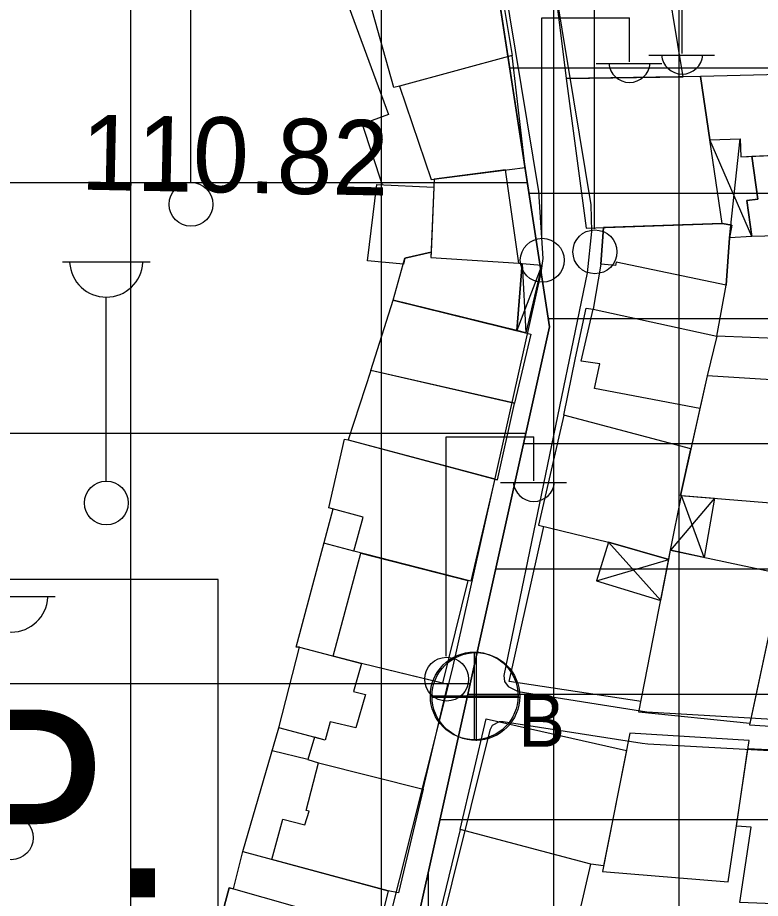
# Model space of a CAD drawing. Extents: x 417997 to 421451, y 4451742 to 4455216.
# Drawn here: x 419288.8 to 419348.1, y 4452924.2 to 4452994.6 of the extents above; entities that cross this region are included whole.
import ezdxf

# ---------------------------------------------------------------- set-up
doc = ezdxf.new("R2010")
doc.units = 0
for name, color, linetype in [('ADA', 7, 'Continuous'), ('B_Mesken', 7, 'Continuous'), ('B_Sundurma', 7, 'Continuous'), ('B_Teras', 7, 'Continuous'), ('LJ_SEMBOL', 7, 'Continuous'), ('PL_K_PAZAR_ALANI', 7, 'Continuous'), ('PL_K_TALI_IS_MRK', 7, 'Continuous'), ('S_Cad_Sok_Lambasi', 7, 'Continuous'), ('S_Elektrik_Diregi', 7, 'Continuous'), ('S_Rogar_Kapagi', 7, 'Continuous'), ('S_Rogar_Kapagi_Buski', 7, 'Continuous'), ('Sinir_Duvar_tek_tarafa_ait', 7, 'Continuous'), ('TR_PAZARLAMAAL', 7, 'Continuous'), ('TR_TALIISMERK', 7, 'Continuous'), ('Y_Kot_Noktasi', 7, 'Continuous'), ('Yol_Kaldirim_kenari_bordurtasi', 7, 'Continuous'), ('Yol_Sose', 7, 'Continuous')]:
    doc.layers.add(name, color=color, linetype=linetype)

msp = doc.modelspace()

# ---------------------------------------------------------------- linework, layer by layer
at = {"layer": 'ADA'}
for p, q in [((419331.265, 4452969.872), (419325.562, 4453006.946)), ((419331.265, 4452969.872), (419325.562, 4453006.946)), ((419311.592, 4452881.387), (419331.265, 4452969.872)), ((419311.592, 4452881.387), (419331.265, 4452969.872))]:
    msp.add_line(p, q, dxfattribs=at)
at = {"layer": 'B_Mesken'}
for points in [[(419331.332, 4452999.751), (419332.575, 4452989.702), (419341.918, 4452989.821), (419340.237, 4453000.023), (419338.942, 4452999.892)], [(419316.708, 4452996.574), (419326.932, 4452999.525), (419328.26, 4452991.514), (419319.293, 4452989.087), (419318.828, 4452988.966)], [(419319.293, 4452989.087), (419321.816, 4452981.631), (419329.305, 4452982.588), (419328.26, 4452991.514)], [(419344.044, 4452984.782), (419346.454, 4452984.881), (419346.519, 4452983.442), (419358.605, 4452983.976), (419358.123, 4452990.235), (419343.29, 4452989.839)], [(419332.575, 4452989.702), (419334.183, 4452977.737), (419345.037, 4452978.116), (419343.29, 4452989.839)], [(419358.605, 4452983.976), (419359.92, 4452977.529), (419350.504, 4452977.166), (419347.385, 4452977.067), (419346.994, 4452979.942), (419347.865, 4452980.045), (419347.386, 4452983.481)], [(419322.059, 4452981.662), (419321.796, 4452975.39), (419328.796, 4452974.943), (419327.75, 4452982.389)], [(419319.589, 4452974.877), (419316.73, 4452975.142), (419317.478, 4452981.223), (419322.032, 4452981.011), (419321.815, 4452975.833), (419319.72, 4452975.352)], [(419344.61, 4452969.125), (419345.339, 4452973.187), (419345.606, 4452976.976), (419345.802, 4452977.981), (419345.037, 4452978.116), (419335.549, 4452977.785), (419335.361, 4452974.878), (419334.735, 4452971.277)], [(419318.79, 4452971.991), (419319.72, 4452975.352), (419321.815, 4452975.833), (419321.796, 4452975.39), (419328.796, 4452974.943), (419329.073, 4452974.925), (419328.633, 4452969.561)], [(419318.79, 4452971.991), (419329.751, 4452969.285), (419328.452, 4452963.761), (419316.988, 4452966.378)], [(419332.391, 4452962.814), (419333.314, 4452967.394), (419334.177, 4452971.361), (419334.735, 4452971.277), (419344.61, 4452969.125), (419343.844, 4452965.951), (419343.256, 4452963.338), (419342.535, 4452960.13)], [(419315.185, 4452960.853), (419327.114, 4452957.66), (419328.469, 4452963.757), (419316.988, 4452966.378)], [(419343.844, 4452965.951), (419341.697, 4452956.403), (419350.866, 4452955.657), (419351.277, 4452957.471), (419352.684, 4452964.896), (419352.79, 4452965.399)], [(419332.391, 4452962.814), (419330.366, 4452954.036), (419335.955, 4452952.671), (419340.769, 4452951.293), (419340.912, 4452952.026), (419341.797, 4452956.395), (419341.697, 4452956.403), (419342.535, 4452960.13)], [(419326.883, 4452957.721), (419324.985, 4452949.563), (419315.635, 4452951.955), (419316.372, 4452954.674), (419313.653, 4452955.424), (419314.902, 4452960.898), (419315.185, 4452960.853)], [(419347.203, 4452938.093), (419363.018, 4452937.096), (419364.635, 4452951.374), (419353.493, 4452951.706), (419353.616, 4452952.482), (419350.322, 4452952.661)], [(419347.229, 4452938.215), (419338.39, 4452939.116), (419340.912, 4452952.026), (419349.785, 4452950.152)], [(419324.743, 4452949.625), (419322.712, 4452941.418), (419316.26, 4452942.99), (419313.98, 4452943.585), (419316.204, 4452951.809)], [(419309.663, 4452937.863), (419311.299, 4452944.284), (419316.26, 4452942.99), (419315.61, 4452940.751), (419316.565, 4452940.523), (419315.809, 4452937.851), (419313.762, 4452938.341), (419313.34, 4452936.884)], [(419321.162, 4452932.951), (419323.134, 4452941.316), (419316.26, 4452942.99), (419315.61, 4452940.751), (419316.565, 4452940.523), (419315.809, 4452937.851), (419313.762, 4452938.341), (419313.34, 4452936.884), (419312.497, 4452937.108), (419311.97, 4452935.321), (419312.81, 4452935.066)], [(419324.126, 4452929.749), (419326.204, 4452938.577), (419337.398, 4452936.039), (419335.562, 4452926.831), (419334.547, 4452926.973)], [(419335.473, 4452926.385), (419345.517, 4452925.568), (419347.183, 4452936.84), (419337.675, 4452937.431)], [(419347.089, 4452936.209), (419361.702, 4452935.485), (419359.889, 4452923.378), (419346.44, 4452923.926), (419347.347, 4452929.936), (419346.173, 4452930.006)], [(419309.108, 4452927.356), (419309.968, 4452930.563), (419311.735, 4452930.125), (419312.069, 4452931.217), (419311.826, 4452931.27), (419312.81, 4452935.066), (419321.162, 4452932.951), (419319.192, 4452924.682), (419318.379, 4452924.837)], [(419322.089, 4452921.403), (419332.683, 4452918.939), (419334.547, 4452926.973), (419324.126, 4452929.749)], [(419306.024, 4452925.001), (419306.777, 4452927.989), (419318.379, 4452924.837), (419316.365, 4452916.633), (419313.12, 4452917.519), (419313.045, 4452917.236), (419304.293, 4452919.828), (419305.693, 4452925.096)]]:
    msp.add_lwpolyline(points, close=True, dxfattribs=at)
at = {"layer": 'B_Sundurma'}
for p, q in [((419347.385, 4452977.067), (419344.044, 4452984.782)), ((419345.606, 4452976.976), (419346.454, 4452984.881)), ((419330.632, 4452974.801), (419328.633, 4452969.561)), ((419329.073, 4452974.925), (419329.373, 4452969.378)), ((419344.429, 4452956.181), (419340.912, 4452952.026)), ((419343.6, 4452951.459), (419341.797, 4452956.395)), ((419335.955, 4452952.671), (419340.131, 4452948.029)), ((419335.005, 4452949.59), (419340.769, 4452951.293))]:
    msp.add_line(p, q, dxfattribs=at)
for points in [[(419347.385, 4452977.067), (419345.606, 4452976.976), (419345.802, 4452977.981), (419345.037, 4452978.116), (419344.044, 4452984.782), (419346.454, 4452984.881), (419346.519, 4452983.442), (419347.386, 4452983.481), (419347.865, 4452980.045), (419346.994, 4452979.942), (419347.385, 4452977.067)], [(419329.073, 4452974.925), (419330.632, 4452974.801), (419329.373, 4452969.378), (419328.633, 4452969.561)], [(419344.429, 4452956.181), (419343.6, 4452951.459), (419340.912, 4452952.026), (419341.797, 4452956.395)], [(419335.955, 4452952.671), (419335.005, 4452949.59), (419340.131, 4452948.029), (419340.769, 4452951.293)]]:
    msp.add_lwpolyline(points, close=True, dxfattribs=at)
at = {"layer": 'B_Teras'}
for points in [[(419335.361, 4452974.878), (419335.549, 4452977.785), (419345.037, 4452978.116), (419345.802, 4452977.981), (419345.606, 4452976.976), (419345.339, 4452973.187), (419336.565, 4452975.022), (419336.529, 4452974.752)], [(419343.256, 4452963.338), (419334.852, 4452964.949), (419335.275, 4452966.907), (419333.767, 4452967.135), (419334.735, 4452971.277), (419344.61, 4452969.125), (419343.844, 4452965.951)], [(419304.293, 4452919.828), (419313.045, 4452917.236), (419313.378, 4452918.496), (419312.601, 4452918.723), (419313.634, 4452922.816), (419305.693, 4452925.096)]]:
    msp.add_lwpolyline(points, close=True, dxfattribs=at)
at = {"layer": 'LJ_SEMBOL'}
msp.add_lwpolyline([(419274.806, 4452919.69), (419304.806, 4452919.69), (419304.806, 4452949.69), (419274.806, 4452949.69)], close=True, dxfattribs=at)
msp.add_lwpolyline([(419274.806, 4452919.69), (419304.806, 4452919.69), (419304.806, 4452949.69), (419274.806, 4452949.69)], close=True, dxfattribs=at)
at = {"layer": 'PL_K_PAZAR_ALANI'}
msp.add_lwpolyline([(419257.841, 4452906.471), (419293.317, 4453023.624), (419325.562, 4453006.946), (419331.265, 4452969.872), (419311.592, 4452881.387)], close=True, dxfattribs=at)
msp.add_lwpolyline([(419257.841, 4452906.471), (419293.317, 4453023.624), (419325.562, 4453006.946), (419331.265, 4452969.872), (419311.592, 4452881.387)], close=True, dxfattribs=at)
at = {"layer": 'PL_K_TALI_IS_MRK'}
msp.add_lwpolyline([(419351.123, 4453030.039), (419355.52, 4453016.764), (419434.233, 4453007.553), (419385.322, 4452931.225), (419381.957, 4452925.774), (419378.777, 4452920.212), (419375.787, 4452914.546), (419372.99, 4452908.783), (419370.389, 4452902.929), (419367.986, 4452896.99), (419365.785, 4452890.974), (419363.788, 4452884.887), (419356.255, 4452860.545), (419311.592, 4452881.387), (419331.265, 4452969.872), (419325.562, 4453006.946), (419318.406, 4453048.334), (419318.411, 4453048.333), (419345.58, 4453046.776)], close=True, dxfattribs=at)
msp.add_lwpolyline([(419351.123, 4453030.039), (419355.52, 4453016.764), (419434.233, 4453007.553), (419385.322, 4452931.225), (419381.957, 4452925.774), (419378.777, 4452920.212), (419375.787, 4452914.546), (419372.99, 4452908.783), (419370.389, 4452902.929), (419367.986, 4452896.99), (419365.785, 4452890.974), (419363.788, 4452884.887), (419356.255, 4452860.545), (419311.592, 4452881.387), (419331.265, 4452969.872), (419325.562, 4453006.946), (419318.406, 4453048.334), (419318.411, 4453048.333), (419345.58, 4453046.776)], close=True, dxfattribs=at)
at = {"layer": 'S_Cad_Sok_Lambasi'}
for p, q in [((419302.645, 4452981.393), (419302.645, 4452996.069)), ((419292.385, 4452975.06), (419299.385, 4452975.06)), ((419295.885, 4452957.56), (419295.885, 4452972.235)), ((419284.805, 4452948.328), (419291.805, 4452948.328))]:
    msp.add_line(p, q, dxfattribs=at)
for centre in [(419302.645, 4452979.643), (419295.885, 4452955.81), (419288.305, 4452929.078)]:
    msp.add_circle(centre, 1.75, dxfattribs=at)
for centre in [(419295.885, 4452975.164), (419288.305, 4452948.432)]:
    msp.add_arc(centre, 2.929, 183.298, 356.90719, dxfattribs=at)
at = {"layer": 'S_Elektrik_Diregi'}
for p, q in [((419334.836, 4452977.689), (419334.836, 4452995.19)), ((419341.836, 4452991.69), (419341.836, 4452995.19)), ((419330.638, 4452977.021), (419330.638, 4452994.521)), ((419330.638, 4452994.521), (419337.638, 4452994.521)), ((419337.638, 4452991.021), (419337.638, 4452994.521)), ((419339.176, 4452991.55), (419344.426, 4452991.55)), ((419334.978, 4452990.881), (419340.228, 4452990.881)), ((419323.01, 4452943.577), (419323.01, 4452961.077)), ((419323.01, 4452961.077), (419330.01, 4452961.077)), ((419330.01, 4452957.577), (419330.01, 4452961.077)), ((419327.35, 4452957.437), (419332.6, 4452957.437))]:
    msp.add_line(p, q, dxfattribs=at)
for centre in [(419334.872, 4452975.854), (419330.674, 4452975.186), (419323.046, 4452941.741)]:
    msp.add_circle(centre, 1.75, dxfattribs=at)
for centre in [(419341.837, 4452991.702), (419337.639, 4452991.034), (419330.011, 4452957.59)]:
    msp.add_arc(centre, 1.658, 184.83843, 355.14641, dxfattribs=at)
at = {"layer": 'S_Rogar_Kapagi'}
for p, q in [((419325.431, 4452936.83), (419325.431, 4452943.83)), ((419321.861, 4452940.295), (419328.861, 4452940.295))]:
    msp.add_line(p, q, dxfattribs=at)
msp.add_circle((419325.378, 4452940.359), 3.5, dxfattribs=at)
at = {"layer": 'S_Rogar_Kapagi_Buski'}
for p, q in [((419325.244, 4452943.904), (419325.244, 4452936.904)), ((419321.744, 4452940.404), (419328.744, 4452940.404))]:
    msp.add_line(p, q, dxfattribs=at)
msp.add_circle((419325.244, 4452940.404), 3.5, dxfattribs=at)
at = {"layer": 'Sinir_Duvar_tek_tarafa_ait'}
for points in [[(419352.659, 4452968.808), (419344.61, 4452969.125)], [(419311.299, 4452944.284), (419311.038, 4452944.302), (419313.986, 4452955.333)], [(419338.555, 4452939.963), (419328.043, 4452941.568), (419330.812, 4452953.927)], [(419315.635, 4452951.955), (419313.255, 4452952.598)], [(419306.777, 4452927.989), (419309.663, 4452937.863)], [(419311.97, 4452935.321), (419309.127, 4452936.03)]]:
    msp.add_lwpolyline(points, dxfattribs=at)
at = {"layer": 'TR_PAZARLAMAAL'}
for p, q in [((419297.841, 4452887.804), (419297.841, 4453021.284)), ((419297.841, 4452887.804), (419297.841, 4453021.284)), ((419317.841, 4452909.493), (419317.841, 4453010.939)), ((419317.841, 4452909.493), (419317.841, 4453010.939)), ((419280.527, 4452981.387), (419329.494, 4452981.387)), ((419280.527, 4452981.387), (419329.494, 4452981.387)), ((419274.471, 4452961.387), (419329.379, 4452961.387)), ((419274.471, 4452961.387), (419329.379, 4452961.387)), ((419268.414, 4452941.387), (419324.932, 4452941.387)), ((419268.414, 4452941.387), (419324.932, 4452941.387))]:
    msp.add_line(p, q, dxfattribs=at)
at = {"layer": 'TR_TALIISMERK'}
for p, q in [((419331.592, 4452872.054), (419331.592, 4453047.578)), ((419331.592, 4452872.054), (419331.592, 4453047.578)), ((419341.592, 4452867.387), (419341.592, 4453047.004)), ((419341.592, 4452867.387), (419341.592, 4453047.004)), ((419328.085, 4452990.545), (419423.334, 4452990.545)), ((419328.085, 4452990.545), (419423.334, 4452990.545)), ((419329.623, 4452980.545), (419416.926, 4452980.545)), ((419329.623, 4452980.545), (419416.926, 4452980.545)), ((419331.162, 4452970.545), (419410.518, 4452970.545)), ((419331.162, 4452970.545), (419410.518, 4452970.545)), ((419329.192, 4452960.545), (419404.11, 4452960.545)), ((419329.192, 4452960.545), (419404.11, 4452960.545)), ((419326.968, 4452950.545), (419397.702, 4452950.545)), ((419326.968, 4452950.545), (419397.702, 4452950.545)), ((419324.745, 4452940.545), (419391.294, 4452940.545)), ((419324.745, 4452940.545), (419391.294, 4452940.545)), ((419322.522, 4452930.545), (419384.902, 4452930.545)), ((419322.522, 4452930.545), (419384.902, 4452930.545)), ((419321.592, 4452876.721), (419321.592, 4452926.364)), ((419321.592, 4452876.721), (419321.592, 4452926.364))]:
    msp.add_line(p, q, dxfattribs=at)
at = {"layer": 'Yol_Kaldirim_kenari_bordurtasi'}
msp.add_lwpolyline([(419295.583, 4453018.25), (419300.074, 4453017.149), (419300.587, 4453018.659), (419309.131, 4453015.599), (419314.26, 4452998.088), (419318.392, 4452986.827), (419316.294, 4452986.05), (419317.907, 4452981.203)], dxfattribs=at)
at = {"layer": 'Yol_Sose'}
for points in [[(419323.044, 4453047.238), (419325.575, 4453032.856), (419329.001, 4453013.315), (419334.546, 4452979.612), (419334.609, 4452977.482), (419334.249, 4452974.165), (419327.596, 4452942.022), (419327.664, 4452941.551), (419327.959, 4452941.149), (419328.743, 4452940.747), (419339.027, 4452939.139), (419362.288, 4452937.785), (419362.969, 4452938.045), (419363.389, 4452938.498), (419364.742, 4452957.34), (419364.96, 4452965.202), (419364.824, 4452966.301), (419359.237, 4452985.14), (419357.135, 4452992.553), (419353.406, 4453003.874), (419347.403, 4453023.585), (419340.382, 4453047.053)], [(419280.253, 4453000.203), (419280.011, 4453000.587), (419280.011, 4453000.761), (419289.958, 4453036.299), (419289.993, 4453036.404), (419290.621, 4453036.577), (419291.178, 4453036.436), (419301.411, 4453032.131), (419321.943, 4453022.439), (419322.639, 4453022.02), (419323.089, 4453021.217), (419327.133, 4453000.365), (419330.378, 4452980.665), (419330.709, 4452975.331), (419330.566, 4452974.181), (419323.49, 4452942.542), (419310.775, 4452891.986), (419306.357, 4452873.554)], [(419349.159, 4452878.707), (419349.647, 4452878.758), (419350.432, 4452879.262), (419350.748, 4452879.766), (419352.652, 4452886.555), (419356.638, 4452901.25), (419360.366, 4452921.799), (419362.272, 4452934.513), (419362.203, 4452934.635), (419361.977, 4452934.862), (419361.438, 4452935.317), (419339.092, 4452936.564), (419338.657, 4452936.617), (419327.557, 4452938.348), (419327.226, 4452938.331), (419326.684, 4452938.036), (419326.491, 4452937.67), (419315.869, 4452895.004), (419308.296, 4452862.165), (419303.858, 4452843.533), (419303.856, 4452843.115), (419304.133, 4452842.662)]]:
    msp.add_lwpolyline(points, dxfattribs=at)

# ---------------------------------------------------------------- texts
at = {"layer": 'LJ_SEMBOL'}
msp.add_text('P.', height=15, dxfattribs=at).set_placement((419282.665, 4452924.316))
msp.add_text('P.', height=15, dxfattribs=at).set_placement((419282.665, 4452924.316))
at = {"layer": 'S_Rogar_Kapagi_Buski'}
msp.add_text('B', height=4.2, dxfattribs=at).set_placement((419328.744, 4452936.34))
at = {"layer": 'Y_Kot_Noktasi'}
msp.add_text('110.82 ', height=6, rotation=358.87031, dxfattribs=at).set_placement((419293.82, 4452980.822))

doc.saveas('drawing.dxf')
